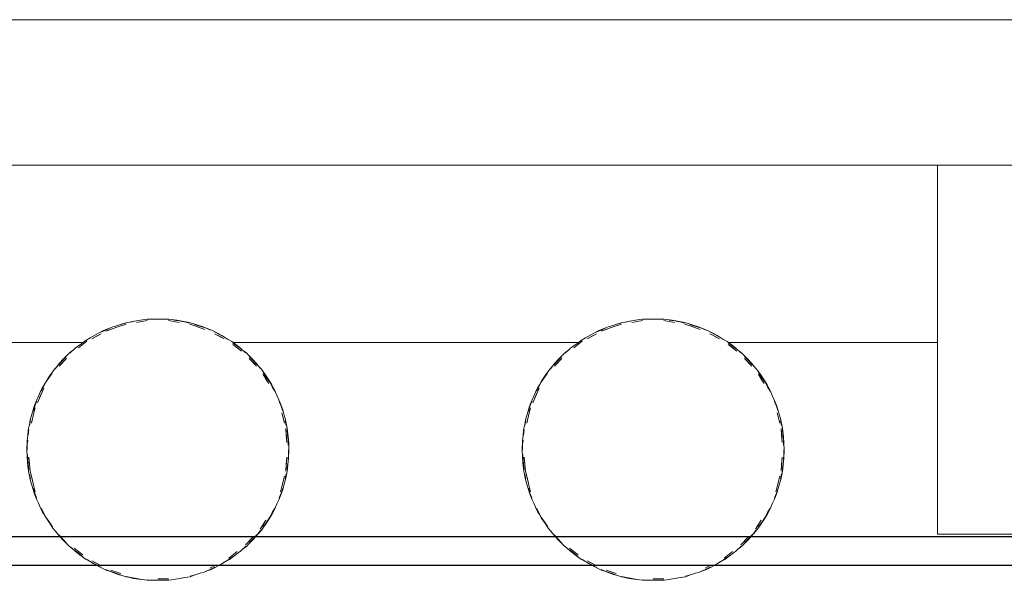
# Model space of a CAD drawing. Header units: millimetres. Extents: x -261 to 187, y -214 to 106.
# Tile 950 of 1056: x -216.05 to -212.66, y 19.63 to 21.56. Entities that reach past the tile are written whole.
import ezdxf

# ---------------------------------------------------------------- set-up
doc = ezdxf.new("R2010")
doc.units = ezdxf.units.MM
doc.header["$LTSCALE"] = 0.005
doc.header["$MEASUREMENT"] = 0
for name, color, linetype, lineweight in [('AP-Condutos', 4, 'Continuous', 25), ('IFC-Elemento de mobília-Contorno', 9, 'Continuous', 5), ('IFC-Laje-Contorno', 9, 'Continuous', 5), ('IFC-Parede padrão-Contorno', 9, 'Continuous', 5)]:
    doc.layers.add(name, color=color, linetype=linetype, lineweight=lineweight)

msp = doc.modelspace()

# ---------------------------------------------------------------- linework, layer by layer
at = {"layer": 'AP-Condutos'}
for p, q in [((-202.2869, 19.7796), (-221.8937, 19.7796)), ((-202.2869, 19.6814), (-221.8937, 19.6814))]:
    msp.add_line(p, q, dxfattribs=at)
at = {"layer": 'IFC-Elemento de mobília-Contorno', "lineweight": 5}
for p, q in [((-215.6841, 20.5167), (-215.6656, 20.5198)), ((-215.6841, 20.5167), (-215.6657, 20.5198)), ((-215.6676, 20.519), (-215.6481, 20.5231)), ((-215.6657, 20.5198), (-215.6481, 20.5231)), ((-215.6481, 20.5231), (-215.6199, 20.5277)), ((-215.6465, 20.5177), (-215.6102, 20.5237)), ((-215.6199, 20.5277), (-215.6106, 20.529)), ((-215.6106, 20.529), (-215.592, 20.529)), ((-215.6103, 20.5275), (-215.5921, 20.5286)), ((-215.5921, 20.5286), (-215.5735, 20.5291)), ((-215.592, 20.529), (-215.5735, 20.5291)), ((-215.5735, 20.5291), (-215.555, 20.5286)), ((-215.5735, 20.5291), (-215.5548, 20.529)), ((-215.555, 20.5286), (-215.5369, 20.5276)), ((-215.5548, 20.529), (-215.5362, 20.529)), ((-215.5366, 20.5237), (-215.5003, 20.5177)), ((-215.5362, 20.529), (-215.5269, 20.5277)), ((-215.5269, 20.5277), (-215.5085, 20.5254)), ((-215.519, 20.5257), (-215.5004, 20.5229)), ((-215.5085, 20.5254), (-215.49, 20.5223)), ((-215.5004, 20.5229), (-215.4819, 20.5196)), ((-215.49, 20.5223), (-215.4718, 20.5185)), ((-215.4819, 20.5196), (-215.4645, 20.5155)), ((-215.4718, 20.5185), (-215.4627, 20.5167)), ((-213.9808, 20.5167), (-213.9624, 20.5198)), ((-213.9808, 20.5167), (-213.9625, 20.5198)), ((-213.9644, 20.519), (-213.9448, 20.5231)), ((-213.9625, 20.5198), (-213.9448, 20.5231)), ((-213.9448, 20.5231), (-213.9167, 20.5277)), ((-213.9432, 20.5177), (-213.9069, 20.5237)), ((-213.9167, 20.5277), (-213.9074, 20.529)), ((-213.9074, 20.529), (-213.8888, 20.529)), ((-213.9071, 20.5275), (-213.8889, 20.5286)), ((-213.8889, 20.5286), (-213.8703, 20.5291)), ((-213.8888, 20.529), (-213.8703, 20.5291)), ((-213.8703, 20.5291), (-213.8517, 20.5286)), ((-213.8703, 20.5291), (-213.8515, 20.529)), ((-213.8517, 20.5286), (-213.8337, 20.5276)), ((-213.8515, 20.529), (-213.8329, 20.529)), ((-213.8333, 20.5237), (-213.7971, 20.5177)), ((-213.8329, 20.529), (-213.8236, 20.5277)), ((-213.8236, 20.5277), (-213.8052, 20.5254)), ((-213.8157, 20.5257), (-213.7972, 20.5229)), ((-213.8052, 20.5254), (-213.7867, 20.5223)), ((-213.7972, 20.5229), (-213.7787, 20.5196)), ((-213.7867, 20.5223), (-213.7686, 20.5185)), ((-213.7787, 20.5196), (-213.7613, 20.5155)), ((-213.7686, 20.5185), (-213.7595, 20.5167)), ((-215.7879, 20.4753), (-215.763, 20.4883)), ((-215.7692, 20.484), (-215.7528, 20.4915)), ((-215.763, 20.4883), (-215.7545, 20.4925)), ((-215.7545, 20.4925), (-215.7459, 20.4958)), ((-215.7528, 20.4915), (-215.7361, 20.4985)), ((-215.7524, 20.4877), (-215.7176, 20.4997)), ((-215.7524, 20.4877), (-215.735, 20.4937)), ((-215.7459, 20.4958), (-215.7286, 20.5025)), ((-215.735, 20.4937), (-215.7176, 20.4997)), ((-215.7286, 20.5025), (-215.7192, 20.5048)), ((-215.7192, 20.5048), (-215.7017, 20.5106)), ((-215.7192, 20.5048), (-215.702, 20.5103)), ((-215.7176, 20.4997), (-215.6828, 20.5116)), ((-215.7176, 20.4997), (-215.7002, 20.5056)), ((-215.702, 20.5103), (-215.6849, 20.5151)), ((-215.7019, 20.5106), (-215.6841, 20.5167)), ((-215.7017, 20.5106), (-215.6841, 20.5167)), ((-215.7002, 20.5056), (-215.6828, 20.5116)), ((-215.464, 20.5116), (-215.4292, 20.4997)), ((-215.464, 20.5116), (-215.4466, 20.5056)), ((-215.4627, 20.5167), (-215.4537, 20.5139)), ((-215.4537, 20.5139), (-215.4363, 20.5087)), ((-215.4473, 20.5109), (-215.4292, 20.505)), ((-215.4466, 20.5056), (-215.4118, 20.4937)), ((-215.4363, 20.5087), (-215.4182, 20.5025)), ((-215.4292, 20.505), (-215.4113, 20.4987)), ((-215.4182, 20.5025), (-215.3949, 20.4923)), ((-215.4064, 20.4974), (-215.3923, 20.4925)), ((-215.4064, 20.4974), (-215.3923, 20.4925)), ((-215.3923, 20.4925), (-215.3838, 20.4883)), ((-215.3838, 20.4883), (-215.3679, 20.4805)), ((-215.3789, 20.4847), (-215.3618, 20.4757)), ((-214.0846, 20.4753), (-214.0598, 20.4883)), ((-214.066, 20.484), (-214.0495, 20.4915)), ((-214.0598, 20.4883), (-214.0513, 20.4925)), ((-214.0513, 20.4925), (-214.0426, 20.4958)), ((-214.0495, 20.4915), (-214.0328, 20.4985)), ((-214.0491, 20.4877), (-214.0143, 20.4997)), ((-214.0491, 20.4877), (-214.0317, 20.4937)), ((-214.0426, 20.4958), (-214.0253, 20.5025)), ((-214.0317, 20.4937), (-214.0143, 20.4997)), ((-214.0253, 20.5025), (-214.0159, 20.5048)), ((-214.0159, 20.5048), (-213.9984, 20.5106)), ((-214.0159, 20.5048), (-213.9988, 20.5103)), ((-214.0143, 20.4997), (-213.9795, 20.5116)), ((-214.0143, 20.4997), (-213.9969, 20.5056)), ((-213.9988, 20.5103), (-213.9816, 20.5151)), ((-213.9987, 20.5106), (-213.9808, 20.5167)), ((-213.9984, 20.5106), (-213.9808, 20.5167)), ((-213.9969, 20.5056), (-213.9795, 20.5116)), ((-213.7608, 20.5116), (-213.726, 20.4997)), ((-213.7608, 20.5116), (-213.7434, 20.5056)), ((-213.7595, 20.5167), (-213.7504, 20.5139)), ((-213.7504, 20.5139), (-213.7331, 20.5087)), ((-213.744, 20.5109), (-213.726, 20.505)), ((-213.7434, 20.5056), (-213.7085, 20.4937)), ((-213.7331, 20.5087), (-213.7149, 20.5025)), ((-213.726, 20.505), (-213.7081, 20.4987)), ((-213.7149, 20.5025), (-213.6917, 20.4923)), ((-213.7031, 20.4974), (-213.689, 20.4925)), ((-213.7031, 20.4974), (-213.689, 20.4925)), ((-213.689, 20.4925), (-213.6806, 20.4883)), ((-213.6806, 20.4883), (-213.6646, 20.4805)), ((-213.6756, 20.4847), (-213.6586, 20.4757)), ((-215.8461, 20.4301), (-215.8171, 20.4527)), ((-215.8353, 20.445), (-215.8209, 20.455)), ((-215.8347, 20.4456), (-215.82, 20.4571)), ((-215.8209, 20.455), (-215.8062, 20.4641)), ((-215.82, 20.4571), (-215.8036, 20.466)), ((-215.82, 20.4571), (-215.8036, 20.4659)), ((-215.8062, 20.4641), (-215.7879, 20.4753)), ((-215.8036, 20.4659), (-215.7879, 20.4753)), ((-215.8009, 20.4614), (-215.7686, 20.4789)), ((-215.8009, 20.4614), (-215.7847, 20.4702)), ((-215.7847, 20.4702), (-215.7686, 20.4789)), ((-215.3782, 20.4789), (-215.3458, 20.4614)), ((-215.3782, 20.4789), (-215.362, 20.4702)), ((-215.3679, 20.4805), (-215.3506, 20.4712)), ((-215.362, 20.4702), (-215.3458, 20.4614)), ((-215.3618, 20.4757), (-215.3451, 20.4666)), ((-215.3506, 20.4712), (-215.3301, 20.4578)), ((-215.3396, 20.464), (-215.3268, 20.4571)), ((-215.3396, 20.464), (-215.3268, 20.4571)), ((-215.3268, 20.4571), (-215.3193, 20.4517)), ((-215.3193, 20.4517), (-215.305, 20.4413)), ((-214.1429, 20.4301), (-214.1139, 20.4527)), ((-214.132, 20.445), (-214.1176, 20.455)), ((-214.1314, 20.4456), (-214.1167, 20.4571)), ((-214.1176, 20.455), (-214.1029, 20.4641)), ((-214.1167, 20.4571), (-214.1003, 20.466)), ((-214.1167, 20.4571), (-214.1004, 20.4659)), ((-214.1029, 20.4641), (-214.0846, 20.4753)), ((-214.1004, 20.4659), (-214.0846, 20.4753)), ((-214.0977, 20.4614), (-214.0653, 20.4789)), ((-214.0977, 20.4614), (-214.0815, 20.4702)), ((-214.0815, 20.4702), (-214.0653, 20.4789)), ((-213.675, 20.4789), (-213.6426, 20.4614)), ((-213.675, 20.4789), (-213.6588, 20.4702)), ((-213.6646, 20.4805), (-213.6474, 20.4712)), ((-213.6588, 20.4702), (-213.6426, 20.4614)), ((-213.6586, 20.4757), (-213.6419, 20.4666)), ((-213.6474, 20.4712), (-213.6269, 20.4578)), ((-213.6363, 20.464), (-213.6235, 20.4571)), ((-213.6363, 20.464), (-213.6235, 20.4571)), ((-213.6235, 20.4571), (-213.6161, 20.4517)), ((-213.6161, 20.4517), (-213.6017, 20.4413)), ((-216.9167, 20.4486), (-215.8309, 20.4486)), ((-215.8787, 20.4113), (-215.8669, 20.4206)), ((-215.8762, 20.412), (-215.8576, 20.4292)), ((-215.8576, 20.4292), (-215.8493, 20.4346)), ((-215.8493, 20.4346), (-215.8347, 20.4456)), ((-215.8493, 20.4346), (-215.8353, 20.445)), ((-215.3156, 20.4476), (-215.3001, 20.4359)), ((-215.3151, 20.4414), (-215.2861, 20.4188)), ((-215.3151, 20.4414), (-215.3006, 20.4301)), ((-215.315, 20.4486), (-214.1277, 20.4486)), ((-215.305, 20.4413), (-215.2892, 20.4292)), ((-215.3006, 20.4301), (-215.2861, 20.4188)), ((-215.3001, 20.4359), (-215.285, 20.4241)), ((-215.2892, 20.4292), (-215.2718, 20.4133)), ((-215.2792, 20.4201), (-215.268, 20.4113)), ((-214.1755, 20.4113), (-214.1636, 20.4206)), ((-214.1729, 20.412), (-214.1544, 20.4292)), ((-214.1544, 20.4292), (-214.146, 20.4346)), ((-214.146, 20.4346), (-214.1314, 20.4456)), ((-214.146, 20.4346), (-214.132, 20.445)), ((-213.6124, 20.4476), (-213.5969, 20.4359)), ((-213.6119, 20.4414), (-213.5829, 20.4188)), ((-213.6119, 20.4414), (-213.5974, 20.4301)), ((-213.6118, 20.4486), (-212.8928, 20.4486)), ((-213.6017, 20.4413), (-213.5859, 20.4292)), ((-213.5974, 20.4301), (-213.5829, 20.4188)), ((-213.5969, 20.4359), (-213.5818, 20.4241)), ((-213.5859, 20.4292), (-213.5686, 20.4133)), ((-213.576, 20.4201), (-213.5648, 20.4113)), ((-215.915, 20.3715), (-215.9023, 20.3854)), ((-215.9126, 20.3669), (-215.8876, 20.3939)), ((-215.9113, 20.3776), (-215.8978, 20.3921)), ((-215.9023, 20.3854), (-215.889, 20.3994)), ((-215.9001, 20.3804), (-215.8876, 20.3939)), ((-215.8978, 20.3921), (-215.8852, 20.4048)), ((-215.8852, 20.4048), (-215.8787, 20.4113)), ((-215.268, 20.4113), (-215.2617, 20.4049)), ((-215.2617, 20.4049), (-215.2493, 20.3924)), ((-215.2592, 20.4008), (-215.2457, 20.3865)), ((-215.2591, 20.3939), (-215.2342, 20.3669)), ((-215.2591, 20.3939), (-215.2467, 20.3804)), ((-215.2493, 20.3924), (-215.2355, 20.3775)), ((-215.2457, 20.3865), (-215.2326, 20.3724)), ((-214.2118, 20.3715), (-214.199, 20.3854)), ((-214.2093, 20.3669), (-214.1844, 20.3939)), ((-214.2081, 20.3776), (-214.1946, 20.3921)), ((-214.199, 20.3854), (-214.1858, 20.3994)), ((-214.1969, 20.3804), (-214.1844, 20.3939)), ((-214.1946, 20.3921), (-214.1819, 20.4048)), ((-214.1819, 20.4048), (-214.1755, 20.4113)), ((-213.5648, 20.4113), (-213.5585, 20.4049)), ((-213.5585, 20.4049), (-213.5461, 20.3924)), ((-213.556, 20.4008), (-213.5424, 20.3865)), ((-213.5559, 20.3939), (-213.531, 20.3669)), ((-213.5559, 20.3939), (-213.5434, 20.3804)), ((-213.5461, 20.3924), (-213.5322, 20.3775)), ((-213.5424, 20.3865), (-213.5294, 20.3724)), ((-215.9447, 20.3346), (-215.9343, 20.3492)), ((-215.9343, 20.3492), (-215.9292, 20.3566)), ((-215.9292, 20.3566), (-215.9191, 20.3675)), ((-215.9292, 20.3566), (-215.9191, 20.3675)), ((-215.9264, 20.3581), (-215.9113, 20.3776)), ((-215.9126, 20.3669), (-215.9001, 20.3804)), ((-215.2467, 20.3804), (-215.2342, 20.3669)), ((-215.2355, 20.3775), (-215.2215, 20.3598)), ((-215.227, 20.3668), (-215.2176, 20.3566)), ((-215.227, 20.3668), (-215.2176, 20.3566)), ((-215.2176, 20.3566), (-215.2126, 20.3494)), ((-215.2126, 20.3494), (-215.2025, 20.3351)), ((-214.2414, 20.3346), (-214.2311, 20.3492)), ((-214.2311, 20.3492), (-214.2259, 20.3566)), ((-214.2259, 20.3566), (-214.2159, 20.3675)), ((-214.2259, 20.3566), (-214.2159, 20.3675)), ((-214.2232, 20.3581), (-214.2081, 20.3776)), ((-214.2093, 20.3669), (-214.1969, 20.3804)), ((-213.5434, 20.3804), (-213.531, 20.3669)), ((-213.5322, 20.3775), (-213.5182, 20.3598)), ((-213.5238, 20.3668), (-213.5144, 20.3566)), ((-213.5238, 20.3668), (-213.5144, 20.3566)), ((-213.5144, 20.3566), (-213.5094, 20.3494)), ((-213.5094, 20.3494), (-213.4992, 20.3351)), ((-215.9648, 20.3026), (-215.9557, 20.3179)), ((-215.9582, 20.3117), (-215.9478, 20.3274)), ((-215.9557, 20.3179), (-215.9447, 20.3346)), ((-215.9478, 20.3274), (-215.937, 20.3435)), ((-215.2117, 20.3379), (-215.1916, 20.3071)), ((-215.2117, 20.3379), (-215.2016, 20.3225)), ((-215.2111, 20.3454), (-215.1996, 20.3281)), ((-215.2025, 20.3351), (-215.191, 20.3179)), ((-215.2016, 20.3225), (-215.1916, 20.3071)), ((-215.1996, 20.3281), (-215.1886, 20.3117)), ((-215.191, 20.3179), (-215.182, 20.3026)), ((-214.2615, 20.3026), (-214.2525, 20.3179)), ((-214.2549, 20.3117), (-214.2446, 20.3274)), ((-214.2525, 20.3179), (-214.2414, 20.3346)), ((-214.2446, 20.3274), (-214.2337, 20.3435)), ((-213.5084, 20.3379), (-213.4883, 20.3071)), ((-213.5084, 20.3379), (-213.4984, 20.3225)), ((-213.5079, 20.3454), (-213.4964, 20.3281)), ((-213.4992, 20.3351), (-213.4878, 20.3179)), ((-213.4984, 20.3225), (-213.4883, 20.3071)), ((-213.4964, 20.3281), (-213.4854, 20.3117)), ((-213.4878, 20.3179), (-213.4787, 20.3026)), ((-215.9836, 20.2638), (-215.9742, 20.2854)), ((-215.9801, 20.258), (-215.9653, 20.2917)), ((-215.9752, 20.2806), (-215.9669, 20.2962)), ((-215.9742, 20.2854), (-215.9699, 20.2942)), ((-215.9699, 20.2942), (-215.9648, 20.3026)), ((-215.9669, 20.2962), (-215.9582, 20.3117)), ((-215.1886, 20.3117), (-215.1798, 20.2962)), ((-215.182, 20.3026), (-215.1769, 20.2942)), ((-215.1798, 20.2962), (-215.1716, 20.2806)), ((-215.1769, 20.2942), (-215.1726, 20.2854)), ((-215.1726, 20.2854), (-215.1632, 20.2638)), ((-214.2803, 20.2638), (-214.2709, 20.2854)), ((-214.2768, 20.258), (-214.262, 20.2917)), ((-214.2719, 20.2806), (-214.2637, 20.2962)), ((-214.2709, 20.2854), (-214.2667, 20.2942)), ((-214.2667, 20.2942), (-214.2615, 20.3026)), ((-214.2637, 20.2962), (-214.2549, 20.3117)), ((-213.4854, 20.3117), (-213.4766, 20.2962)), ((-213.4787, 20.3026), (-213.4736, 20.2942)), ((-213.4766, 20.2962), (-213.4684, 20.2806)), ((-213.4736, 20.2942), (-213.4694, 20.2854)), ((-213.4694, 20.2854), (-213.46, 20.2638)), ((-215.9961, 20.2352), (-215.9897, 20.2518)), ((-215.9897, 20.2518), (-215.9836, 20.2638)), ((-215.9875, 20.2412), (-215.9727, 20.2749)), ((-215.1632, 20.2638), (-215.1571, 20.2518)), ((-215.1571, 20.2518), (-215.1507, 20.2352)), ((-214.2928, 20.2352), (-214.2864, 20.2518)), ((-214.2864, 20.2518), (-214.2803, 20.2638)), ((-214.2842, 20.2412), (-214.2694, 20.2749)), ((-213.46, 20.2638), (-213.4538, 20.2518)), ((-213.4538, 20.2518), (-213.4475, 20.2352)), ((-216.0077, 20.1972), (-216.0026, 20.2165)), ((-216.0026, 20.2123), (-215.997, 20.2289)), ((-216.0026, 20.2165), (-215.9998, 20.226)), ((-215.9998, 20.226), (-215.9961, 20.2352)), ((-215.9994, 20.2065), (-215.9948, 20.2243)), ((-215.997, 20.2289), (-215.9909, 20.2455)), ((-215.1558, 20.2455), (-215.1498, 20.2289)), ((-215.1507, 20.2352), (-215.147, 20.226)), ((-215.1498, 20.2289), (-215.1442, 20.2123)), ((-215.147, 20.226), (-215.1442, 20.2165)), ((-215.1442, 20.2165), (-215.139, 20.1984)), ((-214.3044, 20.1972), (-214.2993, 20.2165)), ((-214.2993, 20.2123), (-214.2938, 20.2289)), ((-214.2993, 20.2165), (-214.2966, 20.226)), ((-214.2966, 20.226), (-214.2928, 20.2352)), ((-214.2961, 20.2065), (-214.2916, 20.2243)), ((-214.2938, 20.2289), (-214.2877, 20.2455)), ((-213.4526, 20.2455), (-213.4465, 20.2289)), ((-213.4475, 20.2352), (-213.4437, 20.226)), ((-213.4465, 20.2289), (-213.4409, 20.2123)), ((-213.4437, 20.226), (-213.441, 20.2165)), ((-213.441, 20.2165), (-213.4358, 20.1984)), ((-216.0153, 20.1655), (-216.012, 20.1825)), ((-216.0143, 20.163), (-216.0112, 20.1801)), ((-216.012, 20.1825), (-216.0077, 20.1972)), ((-216.0084, 20.1708), (-215.9994, 20.2065)), ((-215.1474, 20.2065), (-215.1384, 20.1708)), ((-215.139, 20.1984), (-215.1347, 20.1822)), ((-215.1356, 20.1801), (-215.1322, 20.1635)), ((-215.1347, 20.1822), (-215.1312, 20.1652)), ((-214.3121, 20.1655), (-214.3087, 20.1825)), ((-214.3111, 20.163), (-214.308, 20.1801)), ((-214.3087, 20.1825), (-214.3044, 20.1972)), ((-214.3052, 20.1708), (-214.2961, 20.2065)), ((-213.4442, 20.2065), (-213.4351, 20.1708)), ((-213.4358, 20.1984), (-213.4315, 20.1822)), ((-213.4323, 20.1801), (-213.429, 20.1635)), ((-213.4315, 20.1822), (-213.428, 20.1652)), ((-216.0206, 20.13), (-216.019, 20.146)), ((-216.019, 20.146), (-216.0181, 20.1538)), ((-216.0189, 20.1301), (-216.0175, 20.1475)), ((-216.0181, 20.1538), (-216.0153, 20.1655)), ((-215.1339, 20.153), (-215.1299, 20.105)), ((-215.1339, 20.153), (-215.132, 20.1303)), ((-215.1312, 20.1652), (-215.1287, 20.1538)), ((-215.1292, 20.1475), (-215.1272, 20.1302)), ((-215.1287, 20.1538), (-215.1275, 20.144)), ((-214.3174, 20.13), (-214.3157, 20.146)), ((-214.3157, 20.146), (-214.3149, 20.1538)), ((-214.3157, 20.1301), (-214.3143, 20.1475)), ((-214.3149, 20.1538), (-214.3121, 20.1655)), ((-213.4306, 20.153), (-213.4266, 20.105)), ((-213.4306, 20.153), (-213.4287, 20.1303)), ((-213.428, 20.1652), (-213.4254, 20.1538)), ((-213.426, 20.1475), (-213.4239, 20.1302)), ((-213.4254, 20.1538), (-213.4243, 20.144)), ((-216.0227, 20.11), (-216.0206, 20.13)), ((-216.0224, 20.0971), (-216.021, 20.1128)), ((-215.132, 20.1303), (-215.1299, 20.105)), ((-215.1275, 20.144), (-215.1254, 20.1252)), ((-215.1272, 20.1302), (-215.1258, 20.1128)), ((-215.1258, 20.1128), (-215.1248, 20.0956)), ((-215.1254, 20.1252), (-215.1236, 20.1026)), ((-214.3194, 20.11), (-214.3174, 20.13)), ((-214.3192, 20.0971), (-214.3177, 20.1128)), ((-213.4287, 20.1303), (-213.4266, 20.105)), ((-213.4243, 20.144), (-213.4221, 20.1252)), ((-213.4239, 20.1302), (-213.4226, 20.1128)), ((-213.4226, 20.1128), (-213.4215, 20.0956)), ((-213.4221, 20.1252), (-213.4204, 20.1026)), ((-216.0242, 20.0796), (-216.0231, 20.0929)), ((-216.0242, 20.0796), (-216.0231, 20.0929)), ((-216.0242, 20.0796), (-216.0231, 20.0566)), ((-216.0235, 20.0796), (-216.0227, 20.11)), ((-216.0228, 20.0796), (-216.0224, 20.0971)), ((-215.1244, 20.0622), (-215.124, 20.0796)), ((-215.1241, 20.0492), (-215.1233, 20.0796)), ((-215.1236, 20.1026), (-215.1225, 20.0796)), ((-215.1236, 20.0664), (-215.1225, 20.0796)), ((-214.321, 20.0796), (-214.3199, 20.0929)), ((-214.321, 20.0796), (-214.3199, 20.0929)), ((-214.321, 20.0796), (-214.3199, 20.0566)), ((-214.3203, 20.0796), (-214.3194, 20.11)), ((-214.3195, 20.0796), (-214.3192, 20.0971)), ((-213.4211, 20.0622), (-213.4208, 20.0796)), ((-213.4208, 20.0492), (-213.42, 20.0796)), ((-213.4204, 20.1026), (-213.4193, 20.0796)), ((-213.4204, 20.0664), (-213.4193, 20.0796)), ((-213.4204, 20.0664), (-213.4193, 20.0796)), ((-216.0231, 20.0566), (-216.0214, 20.0341)), ((-216.022, 20.0637), (-216.021, 20.0464)), ((-216.021, 20.0464), (-216.0196, 20.0291)), ((-216.0169, 20.0543), (-216.0129, 20.0063)), ((-216.0169, 20.0543), (-216.0148, 20.029)), ((-215.1339, 20.0063), (-215.1299, 20.0543)), ((-215.132, 20.029), (-215.1299, 20.0543)), ((-215.1262, 20.0293), (-215.1241, 20.0492)), ((-215.1258, 20.0464), (-215.1244, 20.0622)), ((-214.3199, 20.0566), (-214.3181, 20.0341)), ((-214.3187, 20.0637), (-214.3177, 20.0464)), ((-214.3177, 20.0464), (-214.3164, 20.0291)), ((-214.3136, 20.0543), (-214.3097, 20.0063)), ((-214.3136, 20.0543), (-214.3115, 20.029)), ((-213.4306, 20.0063), (-213.4266, 20.0543)), ((-213.4287, 20.029), (-213.4266, 20.0543)), ((-213.4229, 20.0293), (-213.4208, 20.0492)), ((-213.4226, 20.0464), (-213.4211, 20.0622)), ((-216.0214, 20.0341), (-216.0193, 20.0153)), ((-216.0196, 20.0291), (-216.0175, 20.0118)), ((-216.0193, 20.0153), (-216.0181, 20.0054)), ((-216.0148, 20.029), (-216.0129, 20.0063)), ((-215.1339, 20.0063), (-215.132, 20.029)), ((-215.1292, 20.0118), (-215.1279, 20.0292)), ((-215.1287, 20.0054), (-215.1278, 20.0133)), ((-215.1278, 20.0133), (-215.1262, 20.0293)), ((-214.3181, 20.0341), (-214.316, 20.0153)), ((-214.3164, 20.0291), (-214.3143, 20.0118)), ((-214.316, 20.0153), (-214.3149, 20.0054)), ((-214.3115, 20.029), (-214.3097, 20.0063)), ((-213.4306, 20.0063), (-213.4287, 20.029)), ((-213.426, 20.0118), (-213.4246, 20.0292)), ((-213.4254, 20.0054), (-213.4246, 20.0133)), ((-213.4246, 20.0133), (-213.4229, 20.0293)), ((-216.0181, 20.0054), (-216.0155, 19.9941)), ((-216.0155, 19.9941), (-216.012, 19.9771)), ((-216.0146, 19.9957), (-216.0112, 19.9792)), ((-216.0129, 20.0063), (-216.0039, 19.9706)), ((-216.012, 19.9771), (-216.0077, 19.9609)), ((-216.0084, 19.9885), (-215.9994, 19.9528)), ((-215.1474, 19.9528), (-215.1384, 19.9885)), ((-215.1391, 19.9621), (-215.1348, 19.9768)), ((-215.1356, 19.9792), (-215.1324, 19.9963)), ((-215.1348, 19.9768), (-215.1314, 19.9937)), ((-215.1314, 19.9937), (-215.1287, 20.0054)), ((-214.3149, 20.0054), (-214.3123, 19.9941)), ((-214.3123, 19.9941), (-214.3088, 19.9771)), ((-214.3113, 19.9957), (-214.308, 19.9792)), ((-214.3097, 20.0063), (-214.3006, 19.9706)), ((-214.3088, 19.9771), (-214.3045, 19.9609)), ((-214.3052, 19.9885), (-214.2961, 19.9528)), ((-213.4442, 19.9528), (-213.4351, 19.9885)), ((-213.4359, 19.9621), (-213.4316, 19.9768)), ((-213.4323, 19.9792), (-213.4292, 19.9963)), ((-213.4316, 19.9768), (-213.4282, 19.9937)), ((-213.4282, 19.9937), (-213.4254, 20.0054)), ((-216.0077, 19.9609), (-216.0026, 19.9427)), ((-216.0026, 19.947), (-215.997, 19.9304)), ((-216.0026, 19.9427), (-215.9998, 19.9332)), ((-215.9994, 19.9528), (-215.9948, 19.9349)), ((-215.1519, 19.9349), (-215.1474, 19.9528)), ((-215.1498, 19.9304), (-215.1442, 19.947)), ((-215.147, 19.9332), (-215.1442, 19.9427)), ((-215.1442, 19.9427), (-215.1391, 19.9621)), ((-214.3045, 19.9609), (-214.2993, 19.9427)), ((-214.2993, 19.947), (-214.2938, 19.9304)), ((-214.2993, 19.9427), (-214.2966, 19.9332)), ((-214.2961, 19.9528), (-214.2916, 19.9349)), ((-213.4487, 19.9349), (-213.4442, 19.9528)), ((-213.4465, 19.9304), (-213.4409, 19.947)), ((-213.4437, 19.9332), (-213.441, 19.9427)), ((-213.441, 19.9427), (-213.4359, 19.9621)), ((-215.9998, 19.9332), (-215.9961, 19.924)), ((-215.997, 19.9304), (-215.9909, 19.9137)), ((-215.9961, 19.924), (-215.9897, 19.9075)), ((-215.1571, 19.9075), (-215.1507, 19.924)), ((-215.1558, 19.9137), (-215.1498, 19.9304)), ((-215.1507, 19.924), (-215.147, 19.9332)), ((-214.2966, 19.9332), (-214.2928, 19.924)), ((-214.2938, 19.9304), (-214.2877, 19.9137)), ((-214.2928, 19.924), (-214.2864, 19.9075)), ((-213.4538, 19.9075), (-213.4475, 19.924)), ((-213.4526, 19.9137), (-213.4465, 19.9304)), ((-213.4475, 19.924), (-213.4437, 19.9332)), ((-215.9897, 19.9075), (-215.9836, 19.8955)), ((-215.9836, 19.8955), (-215.9742, 19.8739)), ((-215.9752, 19.8787), (-215.9669, 19.8631)), ((-215.1798, 19.8631), (-215.1716, 19.8787)), ((-215.1726, 19.8739), (-215.1632, 19.8955)), ((-215.1632, 19.8955), (-215.1571, 19.9075)), ((-214.2864, 19.9075), (-214.2803, 19.8955)), ((-214.2803, 19.8955), (-214.2709, 19.8739)), ((-214.2719, 19.8787), (-214.2637, 19.8631)), ((-213.4766, 19.8631), (-213.4684, 19.8787)), ((-213.4694, 19.8739), (-213.46, 19.8955)), ((-213.46, 19.8955), (-213.4538, 19.9075)), ((-215.9742, 19.8739), (-215.9699, 19.865)), ((-215.9699, 19.865), (-215.9648, 19.8567)), ((-215.9669, 19.8631), (-215.9582, 19.8476)), ((-215.9648, 19.8567), (-215.9557, 19.8414)), ((-215.9582, 19.8476), (-215.9472, 19.8312)), ((-215.9557, 19.8414), (-215.9443, 19.8241)), ((-215.2021, 19.8246), (-215.191, 19.8414)), ((-215.1989, 19.8318), (-215.1886, 19.8476)), ((-215.191, 19.8414), (-215.182, 19.8567)), ((-215.1886, 19.8476), (-215.1798, 19.8631)), ((-215.182, 19.8567), (-215.1769, 19.865)), ((-215.1769, 19.865), (-215.1726, 19.8739)), ((-214.2709, 19.8739), (-214.2667, 19.865)), ((-214.2667, 19.865), (-214.2615, 19.8567)), ((-214.2637, 19.8631), (-214.2549, 19.8476)), ((-214.2615, 19.8567), (-214.2525, 19.8414)), ((-214.2549, 19.8476), (-214.2439, 19.8312)), ((-214.2525, 19.8414), (-214.241, 19.8241)), ((-213.4989, 19.8246), (-213.4878, 19.8414)), ((-213.4957, 19.8318), (-213.4854, 19.8476)), ((-213.4878, 19.8414), (-213.4787, 19.8567)), ((-213.4854, 19.8476), (-213.4766, 19.8631)), ((-213.4787, 19.8567), (-213.4736, 19.865)), ((-213.4736, 19.865), (-213.4694, 19.8739)), ((-215.9472, 19.8312), (-215.9356, 19.8139)), ((-215.9443, 19.8241), (-215.9342, 19.8099)), ((-215.9342, 19.8099), (-215.9292, 19.8027)), ((-215.2217, 19.8059), (-215.2016, 19.8367)), ((-215.2217, 19.8059), (-215.2117, 19.8213)), ((-215.2176, 19.8027), (-215.2125, 19.81)), ((-215.2125, 19.81), (-215.2021, 19.8246)), ((-215.2117, 19.8213), (-215.2016, 19.8367)), ((-215.2098, 19.8158), (-215.1989, 19.8318)), ((-214.2439, 19.8312), (-214.2324, 19.8139)), ((-214.241, 19.8241), (-214.2309, 19.8099)), ((-214.2309, 19.8099), (-214.2259, 19.8027)), ((-213.5185, 19.8059), (-213.4984, 19.8367)), ((-213.5185, 19.8059), (-213.5084, 19.8213)), ((-213.5144, 19.8027), (-213.5092, 19.81)), ((-213.5092, 19.81), (-213.4989, 19.8246)), ((-213.5084, 19.8213), (-213.4984, 19.8367)), ((-213.5066, 19.8158), (-213.4957, 19.8318)), ((-215.9292, 19.8027), (-215.9197, 19.7925)), ((-215.9292, 19.8027), (-215.9198, 19.7925)), ((-215.9253, 19.7995), (-215.9113, 19.7817)), ((-215.9141, 19.7868), (-215.9011, 19.7728)), ((-215.9113, 19.7817), (-215.8974, 19.7668)), ((-215.2716, 19.7518), (-215.2467, 19.7789)), ((-215.2578, 19.7599), (-215.2445, 19.7739)), ((-215.2489, 19.7672), (-215.2355, 19.7817)), ((-215.2445, 19.7739), (-215.2318, 19.7878)), ((-215.2355, 19.7817), (-215.2204, 19.8012)), ((-215.2277, 19.7918), (-215.2176, 19.8027)), ((-215.2277, 19.7918), (-215.2176, 19.8027)), ((-214.2259, 19.8027), (-214.2165, 19.7925)), ((-214.2259, 19.8027), (-214.2165, 19.7925)), ((-214.222, 19.7995), (-214.2081, 19.7817)), ((-214.2109, 19.7868), (-214.1978, 19.7728)), ((-214.2081, 19.7817), (-214.1942, 19.7668)), ((-213.5683, 19.7518), (-213.5434, 19.7789)), ((-213.5545, 19.7599), (-213.5412, 19.7739)), ((-213.5457, 19.7672), (-213.5322, 19.7817)), ((-213.5412, 19.7739), (-213.5285, 19.7878)), ((-213.5322, 19.7817), (-213.5171, 19.8012)), ((-213.5244, 19.7918), (-213.5144, 19.8027)), ((-213.5244, 19.7918), (-213.5144, 19.8027)), ((-215.9011, 19.7728), (-215.8876, 19.7585)), ((-215.8974, 19.7668), (-215.8851, 19.7544)), ((-215.8851, 19.7544), (-215.8787, 19.7479)), ((-215.8787, 19.7479), (-215.8675, 19.7392)), ((-215.875, 19.746), (-215.8576, 19.7301)), ((-215.8607, 19.7405), (-215.8316, 19.7179)), ((-215.8607, 19.7405), (-215.8461, 19.7292)), ((-215.2892, 19.7301), (-215.2706, 19.7473)), ((-215.2799, 19.7387), (-215.268, 19.7479)), ((-215.268, 19.7479), (-215.2616, 19.7545)), ((-215.2616, 19.7545), (-215.2489, 19.7672)), ((-214.1978, 19.7728), (-214.1843, 19.7585)), ((-214.1942, 19.7668), (-214.1818, 19.7544)), ((-214.1818, 19.7544), (-214.1755, 19.7479)), ((-214.1755, 19.7479), (-214.1643, 19.7392)), ((-214.1717, 19.746), (-214.1544, 19.7301)), ((-214.1574, 19.7405), (-214.1284, 19.7179)), ((-214.1574, 19.7405), (-214.1429, 19.7292)), ((-213.5859, 19.7301), (-213.5674, 19.7473)), ((-213.5767, 19.7387), (-213.5648, 19.7479)), ((-213.5648, 19.7479), (-213.5583, 19.7545)), ((-213.5583, 19.7545), (-213.5457, 19.7672)), ((-215.8618, 19.7351), (-215.8467, 19.7234)), ((-215.8576, 19.7301), (-215.8418, 19.7179)), ((-215.8467, 19.7234), (-215.8312, 19.7116)), ((-215.8461, 19.7292), (-215.8316, 19.7179)), ((-215.8418, 19.7179), (-215.8275, 19.7076)), ((-215.8275, 19.7076), (-215.82, 19.7022)), ((-215.3297, 19.7066), (-215.3006, 19.7292)), ((-215.3268, 19.7022), (-215.3121, 19.7136)), ((-215.3259, 19.7042), (-215.3115, 19.7142)), ((-215.3121, 19.7136), (-215.2975, 19.7247)), ((-215.3115, 19.7142), (-215.2975, 19.7247)), ((-215.2975, 19.7247), (-215.2892, 19.7301)), ((-214.1585, 19.7351), (-214.1434, 19.7234)), ((-214.1544, 19.7301), (-214.1385, 19.7179)), ((-214.1434, 19.7234), (-214.1279, 19.7116)), ((-214.1429, 19.7292), (-214.1284, 19.7179)), ((-214.1385, 19.7179), (-214.1242, 19.7076)), ((-214.1242, 19.7076), (-214.1167, 19.7022)), ((-213.6264, 19.7066), (-213.5974, 19.7292)), ((-213.6235, 19.7022), (-213.6089, 19.7136)), ((-213.6227, 19.7042), (-213.6083, 19.7142)), ((-213.6089, 19.7136), (-213.5943, 19.7247)), ((-213.6083, 19.7142), (-213.5943, 19.7247)), ((-213.5943, 19.7247), (-213.5859, 19.7301)), ((-215.82, 19.7022), (-215.8072, 19.6953)), ((-215.8166, 19.7014), (-215.7961, 19.6881)), ((-215.8017, 19.6926), (-215.7849, 19.6835)), ((-215.8009, 19.6978), (-215.7847, 19.6891)), ((-215.8009, 19.6978), (-215.7686, 19.6803)), ((-215.7961, 19.6881), (-215.7789, 19.6788)), ((-215.7849, 19.6835), (-215.7679, 19.6746)), ((-215.7847, 19.6891), (-215.7686, 19.6803)), ((-215.7789, 19.6788), (-215.7629, 19.6709)), ((-215.3944, 19.6716), (-215.3782, 19.6803)), ((-215.394, 19.6677), (-215.3776, 19.6752)), ((-215.3838, 19.671), (-215.3589, 19.6839)), ((-215.3589, 19.6839), (-215.3406, 19.6952)), ((-215.3589, 19.6839), (-215.3432, 19.6933)), ((-215.3432, 19.6933), (-215.3268, 19.7022)), ((-215.3406, 19.6952), (-215.3259, 19.7042)), ((-214.1167, 19.7022), (-214.104, 19.6953)), ((-214.1134, 19.7014), (-214.0929, 19.6881)), ((-214.0984, 19.6926), (-214.0817, 19.6835)), ((-214.0977, 19.6978), (-214.0815, 19.6891)), ((-214.0977, 19.6978), (-214.0653, 19.6803)), ((-214.0929, 19.6881), (-214.0756, 19.6788)), ((-214.0817, 19.6835), (-214.0647, 19.6746)), ((-214.0815, 19.6891), (-214.0653, 19.6803)), ((-214.0756, 19.6788), (-214.0597, 19.6709)), ((-213.6911, 19.6716), (-213.675, 19.6803)), ((-213.6908, 19.6677), (-213.6743, 19.6752)), ((-213.6805, 19.671), (-213.6557, 19.6839)), ((-213.6557, 19.6839), (-213.6374, 19.6952)), ((-213.6557, 19.6839), (-213.6399, 19.6933)), ((-213.6399, 19.6933), (-213.6235, 19.7022)), ((-213.6374, 19.6952), (-213.6227, 19.7042)), ((-215.7629, 19.6709), (-215.7545, 19.6667)), ((-215.7545, 19.6667), (-215.7404, 19.6619)), ((-215.7545, 19.6667), (-215.7404, 19.6619)), ((-215.7518, 19.6669), (-215.7286, 19.6567)), ((-215.7354, 19.6605), (-215.7176, 19.6543)), ((-215.735, 19.6656), (-215.7002, 19.6536)), ((-215.7286, 19.6567), (-215.7104, 19.6505)), ((-215.7176, 19.6543), (-215.6995, 19.6484)), ((-215.7104, 19.6505), (-215.6931, 19.6453)), ((-215.6931, 19.6453), (-215.6841, 19.6426)), ((-215.6841, 19.6426), (-215.6749, 19.6408)), ((-215.6823, 19.6437), (-215.6648, 19.6397)), ((-215.6749, 19.6408), (-215.6568, 19.6369)), ((-215.6648, 19.6397), (-215.6464, 19.6364)), ((-215.4987, 19.6362), (-215.4792, 19.6402)), ((-215.4987, 19.6362), (-215.4811, 19.6395)), ((-215.4812, 19.6395), (-215.4627, 19.6426)), ((-215.4811, 19.6395), (-215.4627, 19.6426)), ((-215.4627, 19.6426), (-215.4448, 19.6487)), ((-215.4627, 19.6426), (-215.4451, 19.6486)), ((-215.4619, 19.6442), (-215.4447, 19.649)), ((-215.4451, 19.6486), (-215.4276, 19.6545)), ((-215.4447, 19.649), (-215.4276, 19.6545)), ((-215.4276, 19.6545), (-215.4182, 19.6567)), ((-215.4182, 19.6567), (-215.4009, 19.6635)), ((-215.4107, 19.6608), (-215.394, 19.6677)), ((-215.4009, 19.6635), (-215.3923, 19.6667)), ((-215.3923, 19.6667), (-215.3838, 19.671)), ((-214.0597, 19.6709), (-214.0513, 19.6667)), ((-214.0513, 19.6667), (-214.0371, 19.6619)), ((-214.0513, 19.6667), (-214.0372, 19.6619)), ((-214.0486, 19.6669), (-214.0253, 19.6567)), ((-214.0322, 19.6605), (-214.0143, 19.6543)), ((-214.0317, 19.6656), (-213.9969, 19.6536)), ((-214.0253, 19.6567), (-214.0072, 19.6505)), ((-214.0143, 19.6543), (-213.9963, 19.6484)), ((-214.0072, 19.6505), (-213.9898, 19.6453)), ((-213.9898, 19.6453), (-213.9808, 19.6426)), ((-213.9808, 19.6426), (-213.9717, 19.6408)), ((-213.979, 19.6437), (-213.9616, 19.6397)), ((-213.9717, 19.6408), (-213.9535, 19.6369)), ((-213.9616, 19.6397), (-213.9431, 19.6364)), ((-213.7954, 19.6362), (-213.7759, 19.6402)), ((-213.7954, 19.6362), (-213.7778, 19.6395)), ((-213.7779, 19.6395), (-213.7595, 19.6426)), ((-213.7778, 19.6395), (-213.7595, 19.6426)), ((-213.7595, 19.6426), (-213.7416, 19.6487)), ((-213.7595, 19.6426), (-213.7419, 19.6486)), ((-213.7586, 19.6442), (-213.7415, 19.649)), ((-213.7419, 19.6486), (-213.7243, 19.6545)), ((-213.7415, 19.649), (-213.7243, 19.6545)), ((-213.7243, 19.6545), (-213.7149, 19.6567)), ((-213.7149, 19.6567), (-213.6977, 19.6635)), ((-213.7075, 19.6608), (-213.6908, 19.6677)), ((-213.6977, 19.6635), (-213.689, 19.6667)), ((-213.689, 19.6667), (-213.6805, 19.671)), ((-215.6568, 19.6369), (-215.6383, 19.6339)), ((-215.6464, 19.6364), (-215.6278, 19.6336)), ((-215.6383, 19.6339), (-215.6199, 19.6316)), ((-215.6199, 19.6316), (-215.6106, 19.6303)), ((-215.6106, 19.6303), (-215.592, 19.6303)), ((-215.6098, 19.6316), (-215.5918, 19.6306)), ((-215.592, 19.6303), (-215.5732, 19.6302)), ((-215.5918, 19.6306), (-215.5732, 19.6302)), ((-215.5734, 19.6356), (-215.5366, 19.6356)), ((-215.5732, 19.6302), (-215.5547, 19.6306)), ((-215.5732, 19.6302), (-215.5548, 19.6303)), ((-215.5548, 19.6303), (-215.5362, 19.6303)), ((-215.5547, 19.6306), (-215.5364, 19.6317)), ((-215.5362, 19.6303), (-215.5269, 19.6316)), ((-215.5269, 19.6316), (-215.4987, 19.6362)), ((-213.9535, 19.6369), (-213.935, 19.6339)), ((-213.9431, 19.6364), (-213.9245, 19.6336)), ((-213.935, 19.6339), (-213.9167, 19.6316)), ((-213.9167, 19.6316), (-213.9074, 19.6303)), ((-213.9074, 19.6303), (-213.8888, 19.6303)), ((-213.9066, 19.6316), (-213.8886, 19.6306)), ((-213.8888, 19.6303), (-213.87, 19.6302)), ((-213.8886, 19.6306), (-213.87, 19.6302)), ((-213.8701, 19.6356), (-213.8333, 19.6356)), ((-213.87, 19.6302), (-213.8514, 19.6306)), ((-213.87, 19.6302), (-213.8515, 19.6303)), ((-213.8515, 19.6303), (-213.8329, 19.6303)), ((-213.8514, 19.6306), (-213.8332, 19.6317)), ((-213.8329, 19.6303), (-213.8236, 19.6316)), ((-213.8236, 19.6316), (-213.7954, 19.6362))]:
    msp.add_line(p, q, dxfattribs=at)
at = {"layer": 'IFC-Laje-Contorno', "lineweight": 5}
for q in [(-212.8928, 21.0584), (-209.9021, 19.7885)]:
    msp.add_line((-212.8928, 19.7885), q, dxfattribs=at)
at = {"layer": 'IFC-Parede padrão-Contorno', "lineweight": 5}
for p, q in [((-218.2834, 21.5593), (-214.3106, 21.5593)), ((-214.3106, 21.5593), (-211.9226, 21.5593)), ((-218.2834, 21.0584), (-214.3106, 21.0584)), ((-214.3106, 21.0584), (-212.8928, 21.0584)), ((-212.8928, 21.0584), (-211.9226, 21.0584))]:
    msp.add_line(p, q, dxfattribs=at)

doc.saveas('drawing.dxf')
